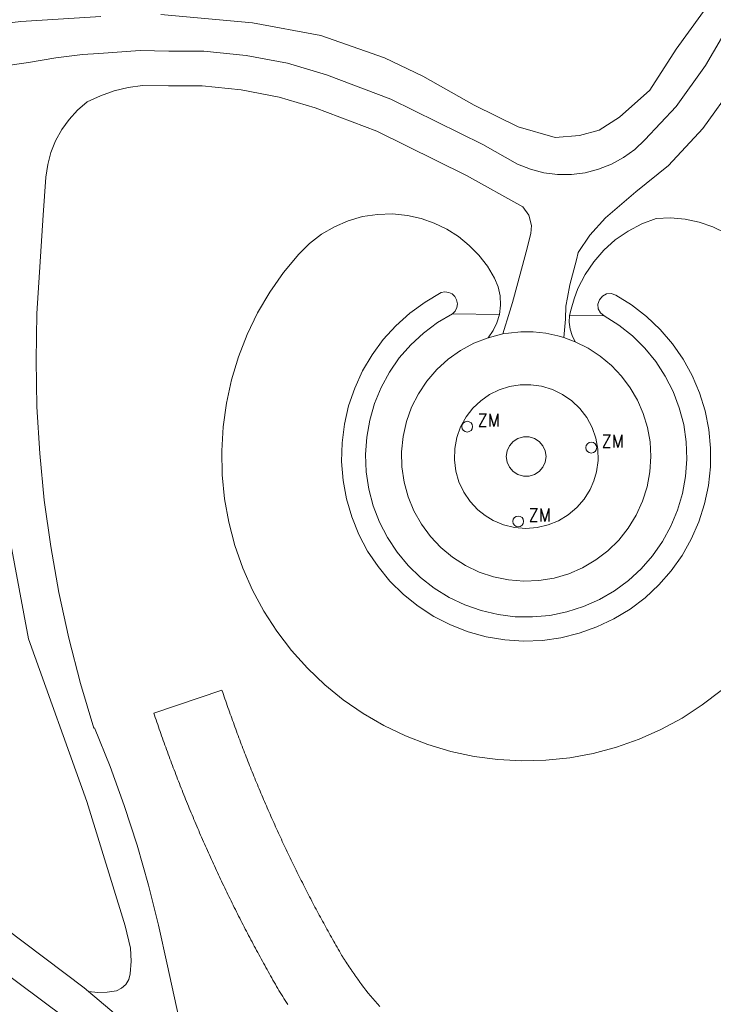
# Model space of a CAD drawing. Header units: metres. Extents: x 138165 to 154469, y 480134 to 494189.
# Tile 396 of 656: x 149530 to 149559, y 483696 to 483737. Entities that reach past the tile are written whole.
import ezdxf

# ---------------------------------------------------------------- set-up
doc = ezdxf.new("R2010")
doc.units = ezdxf.units.M
doc.header["$LTSCALE"] = 0.001
doc.header["$MEASUREMENT"] = 0
doc.layers.add('TOP-L-topo objecten punt', color=7, linetype='Continuous', lineweight=0)
doc.layers.add('TOP-L-topo objecten vlak', color=7, linetype='Continuous', lineweight=0)
doc.styles.add('Style-STANDARD', font='STANDARD.shx')

# ---------------------------------------------------------------- blocks, each defined once
blk = doc.blocks.new('304')
at = {"layer": 'TOP-L-topo objecten punt', "color": 7, "linetype": 'Continuous', "lineweight": 0}
blk.add_circle((0, 0), 0.0225, dxfattribs=at)
at = {"layer": 'TOP-L-topo objecten punt', "color": 7, "linetype": 'Continuous', "lineweight": 0, "style": 'Style-STANDARD'}
blk.add_text('ZM', height=0.054, dxfattribs=at).set_placement((0.0435, 0))

msp = doc.modelspace()

# ---------------------------------------------------------------- linework, layer by layer
at = {"layer": 'TOP-L-topo objecten vlak', "flags": 128}
for points in [[(149533.07, 483696.441), (149532.891, 483696.592), (149522.074, 483704.736), (149519.676, 483707.164), (149510.533, 483719.587), (149508.958, 483721.641), (149504.99, 483726.814), (149503.468, 483729.353), (149502.268, 483731.755), (149502.222, 483731.989), (149501.764, 483734.343), (149501.493, 483736.493), (149501.375, 483739.099), (149501.644, 483743.138), (149501.822, 483744.31), (149501.885, 483744.455), (149501.995, 483744.571), (149502.136, 483744.642), (149502.294, 483744.66), (149502.402, 483744.634), (149502.499, 483744.581)], [(149552.889, 483723.716), (149552.959, 483724.48), (149552.978, 483725.031), (149553.045, 483725.391), (149553.142, 483725.921), (149553.418, 483726.959), (149553.5, 483727.265), (149553.973, 483727.991), (149554.63, 483728.707), (149555.896, 483729.8), (149557.26, 483730.889), (149558.697, 483732.429), (149560.017, 483734.269), (149561.509, 483736.821), (149562.466, 483738.754), (149563.488, 483740.252), (149564.384, 483741.166), (149565.585, 483742.232), (149566.414, 483742.824), (149567.395, 483743.366), (149569.396, 483744.587)], [(149536.088, 483737.185), (149539.918, 483736.847), (149542.763, 483736.312), (149545.411, 483735.382), (149547.016, 483734.622), (149549.157, 483733.411), (149550.988, 483732.509), (149552.537, 483732.059), (149553.551, 483732.143), (149554.367, 483732.369), (149555.212, 483732.904), (149556.48, 483734.03), (149557.578, 483735.748), (149559.128, 483737.889)], [(149524.338, 483737.278), (149528.37, 483736.678), (149530.257, 483736.903), (149533.581, 483737.1)], [(149560.232, 483737.509), (149558.799, 483735.06), (149557.574, 483733.35), (149556.272, 483731.956), (149555.852, 483731.561), (149555.385, 483731.223), (149554.88, 483730.945), (149554.343, 483730.733), (149553.785, 483730.59), (149553.213, 483730.518), (149552.636, 483730.519), (149552.064, 483730.591), (149551.506, 483730.735), (149550.97, 483730.948), (149549.515, 483731.761), (149545.683, 483733.652), (149542.994, 483734.679), (149541.367, 483735.154), (149539.648, 483735.484), (149537.888, 483735.667), (149536.42, 483735.667), (149535.234, 483735.686), (149533.509, 483735.567), (149532.827, 483735.527), (149531.715, 483735.385), (149530.567, 483735.195), (149529.513, 483735.041)], [(149531.955, 483732.387), (149532.262, 483732.814), (149532.618, 483733.201), (149533.018, 483733.542), (149533.567, 483733.8), (149534.138, 483734.002), (149534.726, 483734.147), (149535.326, 483734.234), (149536.409, 483734.217), (149537.812, 483734.217), (149539.436, 483734.048), (149541.026, 483733.743), (149542.531, 483733.303), (149545.102, 483732.322), (149548.84, 483730.477), (149551.189, 483729.164), (149551.438, 483728.821), (149551.548, 483728.385), (149551.515, 483728.059), (149551.329, 483727.287), (149550.981, 483725.998), (149550.757, 483725.171), (149550.65, 483724.822), (149550.358, 483723.867)], [(149526.985, 483733.691), (149527.503, 483733.323), (149527.975, 483732.896), (149528.392, 483732.416), (149528.75, 483731.89), (149529.043, 483731.326), (149529.267, 483730.731), (149529.451, 483729.362), (149529.468, 483727.077), (149529.247, 483722.901), (149529.403, 483717.407), (149530.568, 483711.154), (149533.003, 483704.365), (149534.608, 483699.181), (149534.828, 483698.25), (149534.856, 483697.71), (149534.807, 483697.171), (149534.753, 483696.938), (149534.632, 483696.732), (149534.454, 483696.572), (149534.237, 483696.473), (149533.851, 483696.406), (149533.459, 483696.395), (149533.07, 483696.441)], [(149531.955, 483732.387), (149531.702, 483731.927), (149531.507, 483731.439)], [(149531.507, 483731.439), (149531.702, 483731.927), (149531.955, 483732.387)], [(149536.928, 483694.958), (149536.365, 483697.505), (149535.999, 483699.199), (149535.576, 483700.88), (149535.097, 483702.546), (149534.562, 483704.194), (149533.971, 483705.823), (149533.326, 483707.432), (149533.296, 483707.423), (149532.736, 483709.291), (149532.249, 483711.179), (149531.836, 483713.084), (149531.496, 483715.004), (149531.231, 483716.936), (149531.04, 483718.877), (149530.925, 483720.823), (149530.885, 483722.772), (149530.92, 483724.722), (149531.179, 483728.816), (149531.299, 483730.41), (149531.372, 483730.931), (149531.507, 483731.439)], [(149550.212, 483724.677), (149550.26, 483725.062), (149550.241, 483725.45), (149550.156, 483725.829), (149550.007, 483726.188), (149549.709, 483726.686), (149549.356, 483727.145), (149548.951, 483727.561), (149548.502, 483727.927), (149548.013, 483728.239), (149547.491, 483728.492), (149546.943, 483728.683), (149546.377, 483728.809), (149545.753, 483728.871), (149545.125, 483728.853), (149544.505, 483728.758), (149543.902, 483728.586), (149543.325, 483728.339), (149542.784, 483728.022), (149542.286, 483727.64), (149541.84, 483727.199), (149541.205, 483726.426), (149540.633, 483725.606), (149540.127, 483724.744), (149539.69, 483723.844), (149539.326, 483722.913), (149539.036, 483721.956), (149538.822, 483720.979), (149538.686, 483719.988), (149538.628, 483718.99), (149538.649, 483717.99), (149538.748, 483716.995), (149538.926, 483716.011), (149539.18, 483715.044), (149539.51, 483714.1), (149539.913, 483713.185), (149540.386, 483712.304), (149540.928, 483711.463), (149541.534, 483710.668), (149542.2, 483709.922), (149542.923, 483709.232), (149543.699, 483708.6), (149544.521, 483708.031), (149545.386, 483707.529), (149546.288, 483707.097), (149547.221, 483706.737), (149548.179, 483706.451), (149549.157, 483706.241), (149550.148, 483706.109), (149551.147, 483706.056), (149552.146, 483706.081), (149553.141, 483706.185), (149554.124, 483706.367), (149555.09, 483706.625), (149556.033, 483706.959), (149556.946, 483707.366), (149557.825, 483707.844), (149558.663, 483708.389), (149559.456, 483708.998)], [(149559.657, 483728.076), (149559.113, 483728.338), (149558.541, 483728.533), (149557.95, 483728.657), (149557.348, 483728.709), (149556.745, 483728.688), (149556.142, 483728.459), (149555.572, 483728.159), (149555.043, 483727.79), (149554.563, 483727.36), (149554.14, 483726.874), (149553.779, 483726.34), (149553.486, 483725.766)], [(149503.038, 483727.077), (149504.748, 483724.79), (149518.717, 483706.105), (149520.465, 483704.277), (149521.339, 483703.363), (149534.022, 483693.914), (149540.353, 483688.2), (149550.426, 483680.972), (149552.107, 483679.841), (149553.692, 483679.116), (149555.692, 483678.38), (149557.369, 483677.902), (149559.524, 483677.545), (149561.676, 483677.375), (149564.23, 483677.467), (149567.034, 483677.829), (149569.655, 483678.675), (149572.124, 483679.843), (149574.577, 483681.265), (149577.365, 483683.07), (149582.512, 483687.216), (149588.658, 483692.191)], [(149553.195, 483724.894), (149553.322, 483725.336), (149553.486, 483725.766)], [(149553.486, 483725.766), (149553.322, 483725.336), (149553.195, 483724.894)], [(149548.246, 483724.705), (149548.36, 483724.82), (149548.432, 483724.965), (149548.455, 483725.125), (149548.426, 483725.284), (149548.348, 483725.426), (149548.234, 483725.532), (149548.094, 483725.599), (149547.939, 483725.62), (149547.786, 483725.593), (149547.109, 483725.197), (149546.475, 483724.735), (149545.892, 483724.21), (149545.365, 483723.629), (149544.9, 483722.998), (149544.501, 483722.322), (149544.174, 483721.609), (149543.921, 483720.867), (149543.744, 483720.102), (149543.646, 483719.324), (149543.628, 483718.54), (149543.69, 483717.758), (149543.831, 483716.986), (149544.05, 483716.233), (149544.344, 483715.506), (149544.711, 483714.812), (149545.146, 483714.16), (149545.646, 483713.555), (149546.204, 483713.004), (149546.816, 483712.513), (149547.474, 483712.086), (149548.173, 483711.729), (149548.904, 483711.445), (149549.66, 483711.236), (149550.434, 483711.106), (149551.216, 483711.055), (149552, 483711.084), (149552.777, 483711.192), (149553.539, 483711.379), (149554.278, 483711.643), (149554.986, 483711.98), (149555.656, 483712.388), (149556.282, 483712.861), (149556.855, 483713.396), (149557.372, 483713.987), (149557.826, 483714.626), (149558.212, 483715.309), (149558.527, 483716.028), (149558.767, 483716.775), (149558.929, 483717.542), (149559.013, 483718.322), (149559.018, 483719.106), (149558.942, 483719.887), (149558.787, 483720.656), (149558.555, 483721.405), (149558.248, 483722.127), (149557.869, 483722.814), (149557.422, 483723.459), (149556.911, 483724.054), (149556.343, 483724.595), (149555.723, 483725.075), (149555.057, 483725.49), (149554.871, 483725.55), (149554.676, 483725.534), (149554.503, 483725.444), (149554.377, 483725.295), (149554.318, 483725.109)], [(149553.195, 483724.894), (149553.138, 483724.636)], [(149554.423, 483724.742), (149554.334, 483724.915), (149554.318, 483725.109)], [(149554.318, 483725.109), (149554.334, 483724.915), (149554.423, 483724.742)], [(149554.572, 483724.616), (149555.186, 483724.231), (149555.754, 483723.783), (149556.271, 483723.275), (149556.73, 483722.715), (149557.126, 483722.108), (149557.454, 483721.463), (149557.711, 483720.785), (149557.893, 483720.084), (149557.998, 483719.367), (149558.025, 483718.644), (149557.974, 483717.921), (149557.845, 483717.208), (149557.64, 483716.514), (149557.361, 483715.845), (149557.012, 483715.211), (149556.596, 483714.617), (149556.119, 483714.073), (149555.586, 483713.583), (149555.002, 483713.153), (149554.376, 483712.789), (149553.714, 483712.495), (149553.025, 483712.273), (149552.315, 483712.128), (149551.594, 483712.06), (149550.87, 483712.07), (149550.151, 483712.158), (149549.446, 483712.324), (149548.762, 483712.564), (149548.109, 483712.877), (149547.493, 483713.259), (149546.922, 483713.705), (149546.403, 483714.209), (149545.941, 483714.767), (149545.542, 483715.372), (149545.211, 483716.016), (149544.951, 483716.692), (149544.766, 483717.392), (149544.657, 483718.108), (149544.626, 483718.832), (149544.674, 483719.555), (149544.799, 483720.268), (149545, 483720.964), (149545.276, 483721.634), (149545.622, 483722.27), (149546.035, 483722.865), (149546.51, 483723.413), (149547.041, 483723.905), (149547.622, 483724.338), (149548.246, 483724.705)], [(149548.246, 483724.705), (149550.212, 483724.677)], [(149550.212, 483724.677), (149550.108, 483724.331), (149549.949, 483724.006), (149549.741, 483723.71)], [(149553.363, 483723.541), (149553.237, 483723.796), (149553.156, 483724.069), (149553.123, 483724.352), (149553.138, 483724.636)], [(149553.138, 483724.636), (149554.572, 483724.616)], [(149554.423, 483724.742), (149554.572, 483724.616)], [(149548.588, 483723.179), (149549.148, 483723.48), (149549.741, 483723.71)], [(149549.741, 483723.71), (149549.148, 483723.48), (149548.588, 483723.179)], [(149550.358, 483723.867), (149549.741, 483723.71)], [(149552.889, 483723.716), (149552.651, 483723.785), (149552.141, 483723.892), (149551.622, 483723.948), (149551.101, 483723.952), (149550.582, 483723.904), (149550.358, 483723.867)], [(149553.363, 483723.541), (149552.889, 483723.716)], [(149553.68, 483714.117), (149554.228, 483714.439), (149554.733, 483714.825), (149555.187, 483715.271), (149555.583, 483715.768), (149555.916, 483716.31), (149556.18, 483716.889), (149556.371, 483717.495), (149556.487, 483718.12), (149556.526, 483718.755), (149556.491, 483719.361), (149556.385, 483719.959), (149556.21, 483720.541), (149555.969, 483721.098), (149555.664, 483721.623), (149555.3, 483722.11), (149554.882, 483722.55), (149554.416, 483722.939), (149553.907, 483723.271), (149553.363, 483723.541)], [(149548.588, 483723.179), (149548.068, 483722.812), (149547.598, 483722.385), (149547.183, 483721.903), (149546.829, 483721.374)], [(149554.072, 483719.961), (149554.227, 483719.516), (149554.311, 483719.053), (149554.321, 483718.582), (149554.257, 483718.116), (149554.149, 483717.739), (149553.992, 483717.379), (149553.744, 483716.979), (149553.436, 483716.623), (149553.077, 483716.319), (149552.674, 483716.075), (149552.238, 483715.897), (149551.78, 483715.79), (149551.31, 483715.755), (149550.841, 483715.794), (149550.384, 483715.907), (149549.95, 483716.089), (149549.614, 483716.291), (149549.307, 483716.536), (149548.985, 483716.879), (149548.72, 483717.268), (149548.519, 483717.694), (149548.388, 483718.146), (149548.329, 483718.614), (149548.344, 483719.084), (149548.432, 483719.547), (149548.592, 483719.99), (149548.818, 483720.402), (149549.107, 483720.774), (149549.433, 483721.082), (149549.801, 483721.338), (149550.203, 483721.537), (149550.63, 483721.673), (149551.073, 483721.744), (149551.521, 483721.749), (149551.965, 483721.686), (149552.416, 483721.55), (149552.839, 483721.345), (149553.226, 483721.076), (149553.565, 483720.75)], [(149546.329, 483720.208), (149546.543, 483720.806), (149546.829, 483721.374)], [(149546.829, 483721.374), (149546.543, 483720.806), (149546.329, 483720.208)], [(149554.072, 483719.961), (149553.85, 483720.375), (149553.565, 483720.75)], [(149553.565, 483720.75), (149553.85, 483720.375), (149554.072, 483719.961)], [(149546.329, 483720.208), (149546.189, 483719.587), (149546.125, 483718.955), (149546.14, 483718.319), (149546.232, 483717.69)], [(149550.496, 483718.755), (149550.53, 483718.989), (149550.628, 483719.204), (149550.782, 483719.382), (149550.981, 483719.51), (149551.208, 483719.577), (149551.444, 483719.577), (149551.671, 483719.51), (149551.87, 483719.382), (149552.024, 483719.204), (149552.122, 483718.989), (149552.156, 483718.755), (149552.122, 483718.521), (149552.024, 483718.306), (149551.87, 483718.128), (149551.671, 483718), (149551.444, 483717.933), (149551.208, 483717.933), (149550.981, 483718), (149550.782, 483718.128), (149550.628, 483718.306), (149550.53, 483718.521), (149550.496, 483718.755)], [(149546.641, 483716.488), (149546.4, 483717.076), (149546.232, 483717.69)], [(149546.232, 483717.69), (149546.4, 483717.076), (149546.641, 483716.488)], [(149546.641, 483716.488), (149546.953, 483715.934), (149547.33, 483715.421), (149547.766, 483714.959), (149548.256, 483714.553), (149548.791, 483714.21), (149549.365, 483713.935), (149549.967, 483713.732), (149550.59, 483713.604), (149551.224, 483713.553), (149551.859, 483713.58), (149552.487, 483713.684)], [(149553.68, 483714.117), (149553.097, 483713.864), (149552.487, 483713.684)], [(149552.487, 483713.684), (149553.097, 483713.864), (149553.68, 483714.117)], [(149541.387, 483695.898), (149541.333, 483695.98), (149541.279, 483696.061), (149541.225, 483696.143), (149541.172, 483696.225), (149541.119, 483696.307), (149541.066, 483696.39), (149541.016, 483696.477), (149540.965, 483696.564), (149540.915, 483696.652), (149540.865, 483696.74), (149540.815, 483696.827), (149540.765, 483696.915), (149540.715, 483697.003), (149540.666, 483697.091), (149540.616, 483697.179), (149540.567, 483697.267), (149540.518, 483697.355), (149540.469, 483697.444), (149540.42, 483697.532), (149540.371, 483697.62), (149540.323, 483697.709), (149540.274, 483697.797), (149540.226, 483697.886), (149540.178, 483697.975), (149540.13, 483698.064), (149540.082, 483698.152), (149540.034, 483698.241), (149539.987, 483698.33), (149539.939, 483698.419), (149539.892, 483698.509), (149539.845, 483698.598), (149539.797, 483698.687), (149539.751, 483698.777), (149539.704, 483698.866), (149539.657, 483698.956), (149539.611, 483699.045), (149539.564, 483699.135), (149539.518, 483699.225), (149539.472, 483699.315), (149539.426, 483699.405), (149539.38, 483699.495), (149539.335, 483699.585), (149539.289, 483699.675), (149539.244, 483699.765), (149539.199, 483699.855), (149539.154, 483699.946), (149539.109, 483700.036), (149539.064, 483700.126), (149539.02, 483700.217), (149538.975, 483700.308), (149538.931, 483700.398), (149538.887, 483700.489), (149538.843, 483700.58), (149538.799, 483700.671), (149538.755, 483700.762), (149538.711, 483700.853), (149538.668, 483700.944), (149538.625, 483701.035), (149538.581, 483701.127), (149538.538, 483701.218), (149538.495, 483701.309), (149538.453, 483701.401), (149538.41, 483701.492), (149538.368, 483701.584), (149538.325, 483701.676), (149538.283, 483701.767), (149538.241, 483701.859), (149538.199, 483701.951), (149538.158, 483702.043), (149538.116, 483702.135), (149538.075, 483702.227), (149538.033, 483702.319), (149537.992, 483702.411), (149537.951, 483702.504), (149537.91, 483702.596), (149537.87, 483702.688), (149537.829, 483702.781), (149537.789, 483702.873), (149537.748, 483702.966), (149537.708, 483703.059), (149537.668, 483703.151), (149537.629, 483703.244), (149537.589, 483703.337), (149537.549, 483703.43), (149537.51, 483703.523), (149537.471, 483703.616), (149537.432, 483703.709), (149537.393, 483703.802), (149537.354, 483703.895), (149537.315, 483703.989), (149537.277, 483704.082), (149537.239, 483704.175), (149537.2, 483704.269), (149537.162, 483704.362), (149537.125, 483704.456), (149537.087, 483704.549), (149537.049, 483704.643), (149537.012, 483704.737), (149536.974, 483704.831), (149536.937, 483704.925), (149536.9, 483705.019), (149536.864, 483705.113), (149536.827, 483705.207), (149536.79, 483705.301), (149536.754, 483705.395), (149536.718, 483705.489), (149536.682, 483705.583), (149536.646, 483705.678), (149536.61, 483705.772), (149536.574, 483705.867), (149536.539, 483705.961), (149536.503, 483706.056), (149536.468, 483706.15), (149536.433, 483706.245), (149536.398, 483706.34), (149536.363, 483706.434), (149536.329, 483706.529), (149536.294, 483706.624), (149536.26, 483706.719), (149536.226, 483706.814), (149536.192, 483706.909), (149536.158, 483707.004), (149536.124, 483707.1), (149536.091, 483707.195), (149536.057, 483707.29), (149536.024, 483707.385), (149535.991, 483707.481), (149535.958, 483707.576), (149535.925, 483707.672), (149535.893, 483707.767), (149535.86, 483707.863), (149535.828, 483707.958), (149535.796, 483708.054), (149538.64, 483709.008), (149538.671, 483708.917), (149538.701, 483708.827), (149538.732, 483708.736), (149538.763, 483708.645), (149538.794, 483708.555), (149538.825, 483708.465), (149538.857, 483708.374), (149538.888, 483708.284), (149538.92, 483708.193), (149538.952, 483708.103), (149538.983, 483708.013), (149539.016, 483707.923), (149539.048, 483707.833), (149539.08, 483707.743), (149539.113, 483707.653), (149539.145, 483707.563), (149539.178, 483707.473), (149539.211, 483707.383), (149539.244, 483707.293), (149539.277, 483707.203), (149539.311, 483707.114), (149539.344, 483707.024), (149539.378, 483706.935), (149539.411, 483706.845), (149539.445, 483706.756), (149539.479, 483706.666), (149539.514, 483706.577), (149539.548, 483706.487), (149539.582, 483706.398), (149539.617, 483706.309), (149539.652, 483706.22), (149539.687, 483706.131), (149539.722, 483706.042), (149539.757, 483705.953), (149539.792, 483705.864), (149539.828, 483705.775), (149539.863, 483705.686), (149539.899, 483705.597), (149539.935, 483705.509), (149539.971, 483705.42), (149540.007, 483705.331), (149540.043, 483705.243), (149540.08, 483705.154), (149540.116, 483705.066), (149540.153, 483704.978), (149540.19, 483704.889), (149540.227, 483704.801), (149540.264, 483704.713), (149540.301, 483704.625), (149540.339, 483704.537), (149540.376, 483704.449), (149540.414, 483704.361), (149540.452, 483704.273), (149540.49, 483704.185), (149540.528, 483704.097), (149540.566, 483704.009), (149540.605, 483703.922), (149540.643, 483703.834), (149540.682, 483703.747), (149540.721, 483703.659), (149540.759, 483703.572), (149540.799, 483703.484), (149540.838, 483703.397), (149540.877, 483703.31), (149540.917, 483703.223), (149540.956, 483703.136), (149540.996, 483703.049), (149541.036, 483702.962), (149541.076, 483702.875), (149541.116, 483702.788), (149541.156, 483702.701), (149541.197, 483702.614), (149541.237, 483702.528), (149541.278, 483702.441), (149541.319, 483702.355), (149541.36, 483702.268), (149541.401, 483702.182), (149541.442, 483702.096), (149541.484, 483702.009), (149541.525, 483701.923), (149541.567, 483701.837), (149541.609, 483701.751), (149541.651, 483701.665), (149541.693, 483701.579), (149541.735, 483701.493), (149541.778, 483701.407), (149541.82, 483701.322), (149541.863, 483701.236), (149541.905, 483701.15), (149541.948, 483701.065), (149541.991, 483700.979), (149542.035, 483700.894), (149542.078, 483700.809), (149542.121, 483700.723), (149542.165, 483700.638), (149542.209, 483700.553), (149542.252, 483700.468), (149542.296, 483700.383), (149542.341, 483700.298), (149542.385, 483700.213), (149542.429, 483700.128), (149542.474, 483700.044), (149542.518, 483699.959), (149542.563, 483699.875), (149542.608, 483699.79), (149542.653, 483699.706), (149542.698, 483699.621), (149542.744, 483699.537), (149542.789, 483699.453), (149542.835, 483699.369), (149542.88, 483699.285), (149542.926, 483699.201), (149542.972, 483699.117), (149543.018, 483699.033), (149543.065, 483698.949), (149543.111, 483698.865), (149543.157, 483698.782), (149543.204, 483698.698), (149543.251, 483698.615), (149543.298, 483698.531), (149543.345, 483698.448), (149543.392, 483698.365), (149543.439, 483698.282), (149543.487, 483698.198), (149543.534, 483698.115), (149543.582, 483698.032), (149543.63, 483697.95), (149543.636, 483697.94), (149543.642, 483697.93), (149543.649, 483697.92), (149543.655, 483697.91), (149543.661, 483697.901), (149543.668, 483697.891), (149543.674, 483697.881), (149543.68, 483697.871), (149543.686, 483697.862), (149543.693, 483697.852), (149543.699, 483697.842), (149543.705, 483697.832), (149543.712, 483697.822), (149543.718, 483697.813), (149543.724, 483697.803), (149543.731, 483697.793), (149543.737, 483697.783), (149543.743, 483697.774), (149543.75, 483697.764), (149543.756, 483697.754), (149543.763, 483697.745), (149543.769, 483697.735), (149543.775, 483697.725), (149543.782, 483697.715), (149543.788, 483697.706), (149543.795, 483697.696), (149543.801, 483697.686), (149543.807, 483697.676), (149543.814, 483697.667), (149543.82, 483697.657), (149543.827, 483697.647), (149543.833, 483697.638), (149543.839, 483697.628), (149543.846, 483697.618), (149543.852, 483697.609), (149543.859, 483697.599), (149543.865, 483697.589), (149543.872, 483697.579), (149543.878, 483697.57), (149543.884, 483697.56), (149543.891, 483697.55), (149543.897, 483697.541), (149543.904, 483697.531), (149543.91, 483697.521), (149543.917, 483697.512), (149543.923, 483697.502), (149543.93, 483697.492), (149543.936, 483697.483), (149543.943, 483697.473), (149543.949, 483697.463), (149543.956, 483697.454), (149543.962, 483697.444), (149543.969, 483697.434), (149543.975, 483697.425), (149543.982, 483697.415), (149543.988, 483697.406), (149543.995, 483697.396), (149544.001, 483697.386), (149544.008, 483697.377), (149544.015, 483697.367), (149544.021, 483697.357), (149544.028, 483697.348), (149544.034, 483697.338), (149544.041, 483697.329), (149544.047, 483697.319), (149544.054, 483697.309), (149544.06, 483697.3), (149544.067, 483697.29), (149544.074, 483697.281), (149544.08, 483697.271), (149544.087, 483697.261), (149544.093, 483697.252), (149544.1, 483697.242), (149544.107, 483697.233), (149544.113, 483697.223), (149544.12, 483697.214), (149544.126, 483697.204), (149544.133, 483697.194), (149544.14, 483697.185), (149544.146, 483697.175), (149544.153, 483697.166), (149544.16, 483697.156), (149544.166, 483697.147), (149544.173, 483697.137), (149544.18, 483697.128), (149544.186, 483697.118), (149544.193, 483697.108), (149544.2, 483697.099), (149544.206, 483697.089), (149544.213, 483697.08), (149544.22, 483697.07), (149544.226, 483697.061), (149544.233, 483697.051), (149544.24, 483697.042), (149544.246, 483697.032), (149544.253, 483697.023), (149544.26, 483697.013), (149544.267, 483697.004), (149544.273, 483696.994), (149544.28, 483696.985), (149544.287, 483696.975), (149544.293, 483696.966), (149544.3, 483696.956), (149544.307, 483696.947), (149544.314, 483696.937), (149544.32, 483696.928), (149544.327, 483696.918), (149544.334, 483696.909), (149544.341, 483696.899), (149544.347, 483696.89), (149544.354, 483696.88), (149544.361, 483696.871), (149544.368, 483696.861), (149544.374, 483696.852), (149544.381, 483696.843), (149544.388, 483696.833), (149544.395, 483696.824), (149544.402, 483696.814), (149544.408, 483696.805), (149544.415, 483696.795), (149544.422, 483696.786), (149544.429, 483696.777), (149544.436, 483696.767), (149544.443, 483696.758), (149544.449, 483696.748), (149544.456, 483696.739), (149544.463, 483696.729), (149544.552, 483696.609), (149544.642, 483696.49), (149544.735, 483696.373), (149544.829, 483696.257), (149544.925, 483696.142), (149545.023, 483696.029), (149545.122, 483695.918), (149545.223, 483695.807)], [(149533.07, 483696.441), (149537.528, 483692.684), (149538.065, 483692.128)]]:
    msp.add_lwpolyline(points, dxfattribs=at)

# ---------------------------------------------------------------- block references
at = {"layer": 'TOP-L-topo objecten punt', "xscale": 10, "yscale": 10, "zscale": 10}
for p in [(149548.866, 483719.999), (149554.04, 483719.124), (149550.993, 483716.047)]:
    msp.add_blockref('304', p, dxfattribs=at)

doc.saveas('drawing.dxf')
